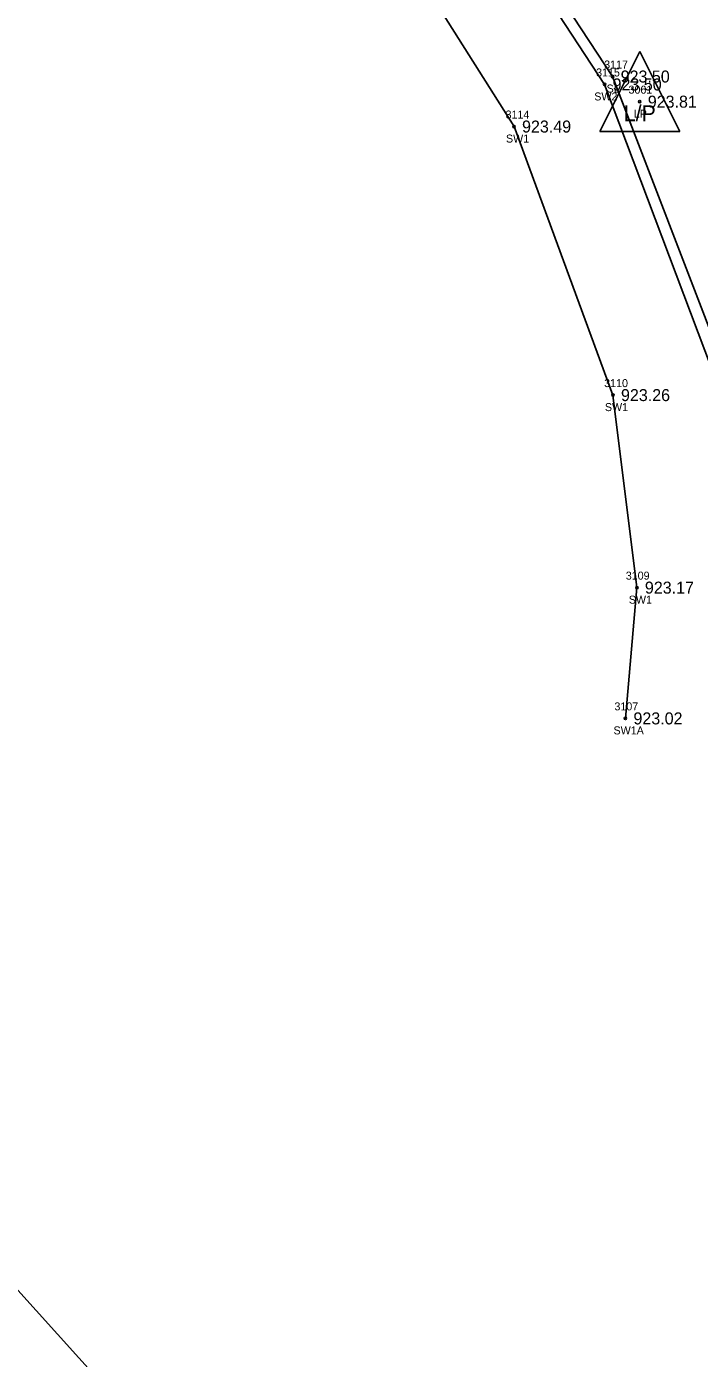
# Model space of a CAD drawing. Extents: x 1575382 to 1578175, y 1099175 to 1101955.
# Drawn here: x 1576830.6 to 1576914.7, y 1100704 to 1100870.5 of the extents above; entities that cross this region are included whole.
import ezdxf

# ---------------------------------------------------------------- set-up
doc = ezdxf.new("R2010")
doc.units = 0
for name, color, linetype in [('RD_EX_Conc', 7, 'Continuous'), ('RD_EX_Conc_txCode', 7, 'Continuous'), ('RD_EX_TX_Conc_ELEV', 7, 'Continuous'), ('RD_EX_TX_UT_ELEV', 7, 'Continuous'), ('RD_EX_TX_VEG_ELEV', 7, 'Continuous'), ('RD_EX_UT', 7, 'Continuous'), ('RD_EX_UT_txCode', 7, 'Continuous'), ('RD_EX_VEG', 7, 'Continuous'), ('RD_EX_VEG_txCode', 7, 'Continuous'), ('RD_HC_Cl', 7, 'Continuous'), ('RD_SMD_Locator', 7, 'Continuous')]:
    doc.layers.add(name, color=color, linetype=linetype)

msp = doc.modelspace()

# ---------------------------------------------------------------- linework, layer by layer
at = {"layer": 'RD_EX_Conc'}
for points in [[(1576905.5, 1100784.02), (1576906.93, 1100800.36), (1576903.94, 1100824.42), (1576891.57, 1100857.98), (1576873.27, 1100886.93), (1576851.85, 1100906.5), (1576829.65, 1100923.01), (1576806.15, 1100944.63), (1576785.55, 1100967.31), (1576766.76, 1100995.57), (1576746.33, 1101037.55), (1576735.06, 1101077.23), (1576721.04, 1101124.3)], [(1576994.54, 1100756.09), (1576981.07, 1100760.84), (1576960.36, 1100768.36), (1576964.87, 1100772.79), (1576933.56, 1100809.1), (1576928.45, 1100805.27), (1576916.39, 1100827.45), (1576902.89, 1100863.24), (1576882.43, 1100894.49), (1576865.13, 1100911.46), (1576867.15, 1100913.94), (1576860.66, 1100918.88), (1576858.73, 1100916.4), (1576840.15, 1100929.99), (1576841.9, 1100932.54), (1576835.73, 1100937.48), (1576833.92, 1100935.07), (1576817.03, 1100950.68)]]:
    msp.add_lwpolyline(points, dxfattribs=at)
at = {"layer": 'RD_EX_UT'}
for p, q in [((1576902.29, 1100857.36), (1576907.29, 1100867.36)), ((1576907.29, 1100867.36), (1576912.29, 1100857.36)), ((1576902.29, 1100857.36), (1576912.29, 1100857.36))]:
    msp.add_line(p, q, dxfattribs=at)
msp.add_lwpolyline([(1576662.2, 1100898.04), (1576936.96, 1100593.44), (1576900.83, 1100536.04), (1576894.22, 1100516.1), (1576936.55, 1100489.79)], dxfattribs=at)
at = {"layer": 'RD_EX_VEG'}
msp.add_lwpolyline([(1576815.03, 1101055.1), (1576833.72, 1101006.58), (1576857.57, 1100960.38), (1576886.69, 1100916.88), (1576920.08, 1100877.68), (1576958.63, 1100841.52), (1576999.24, 1100810.95), (1577044.61, 1100772.82), (1577027.67, 1100742.34), (1577009.85, 1100750.51), (1576988.32, 1100759.29), (1576965.74, 1100773.63), (1576933.98, 1100810.24), (1576917.82, 1100828.05), (1576903.9, 1100864.23), (1576883.4, 1100895.41), (1576864.83, 1100917.25), (1576817.52, 1100956.77)], dxfattribs=at)
at = {"layer": 'RD_HC_Cl'}
msp.add_arc((1577257.91, 1101196.45), 450, 194.1013, 235.1317, dxfattribs=at)
at = {"layer": 'RD_SMD_Locator'}
for centre in [(1576902.89, 1100863.24), (1576903.9, 1100864.23), (1576907.29, 1100861.09), (1576891.57, 1100857.98), (1576903.94, 1100824.42), (1576906.93, 1100800.36), (1576905.5, 1100784.02)]:
    msp.add_circle(centre, 0.15, dxfattribs=at)

# ---------------------------------------------------------------- texts
at = {"layer": 'RD_EX_Conc_txCode'}
for s, p in [('3115', (1576901.83, 1100864.24)), ('SW2', (1576901.6, 1100861.24)), ('3114', (1576890.51, 1100858.98)), ('SW1', (1576890.56, 1100855.98)), ('3110', (1576902.84, 1100825.42)), ('SW1', (1576902.93, 1100822.42)), ('3109', (1576905.54, 1100801.36)), ('SW1', (1576905.92, 1100798.36)), ('3107', (1576904.12, 1100785.02)), ('SW1A', (1576904.01, 1100782.02))]:
    msp.add_text(s, height=1, dxfattribs=at).set_placement(p)
at = {"layer": 'RD_EX_TX_Conc_ELEV'}
for s, p in [('923.50', (1576903.89, 1100862.49)), ('923.49', (1576892.57, 1100857.23)), ('923.26', (1576904.94, 1100823.67)), ('923.17', (1576907.93, 1100799.61)), ('923.02', (1576906.5, 1100783.27))]:
    msp.add_text(s, height=1.5, dxfattribs=at).set_placement(p)
at = {"layer": 'RD_EX_TX_UT_ELEV'}
msp.add_text('923.81', height=1.5, dxfattribs=at).set_placement((1576908.29, 1100860.34))
at = {"layer": 'RD_EX_TX_VEG_ELEV'}
msp.add_text('923.50', height=1.5, dxfattribs=at).set_placement((1576904.9, 1100863.48))
at = {"layer": 'RD_EX_UT'}
msp.add_text('L/P', height=2, dxfattribs=at).set_placement((1576905.28, 1100858.64))
at = {"layer": 'RD_EX_UT_txCode'}
for s, p in [('3061', (1576905.88, 1100862.09)), ('LP', (1576906.54, 1100859.09))]:
    msp.add_text(s, height=1, dxfattribs=at).set_placement(p)
at = {"layer": 'RD_EX_VEG_txCode'}
for s, p in [('3117', (1576902.84, 1100865.23)), ('SL', (1576903.14, 1100862.23))]:
    msp.add_text(s, height=1, dxfattribs=at).set_placement(p)

doc.saveas('drawing.dxf')
